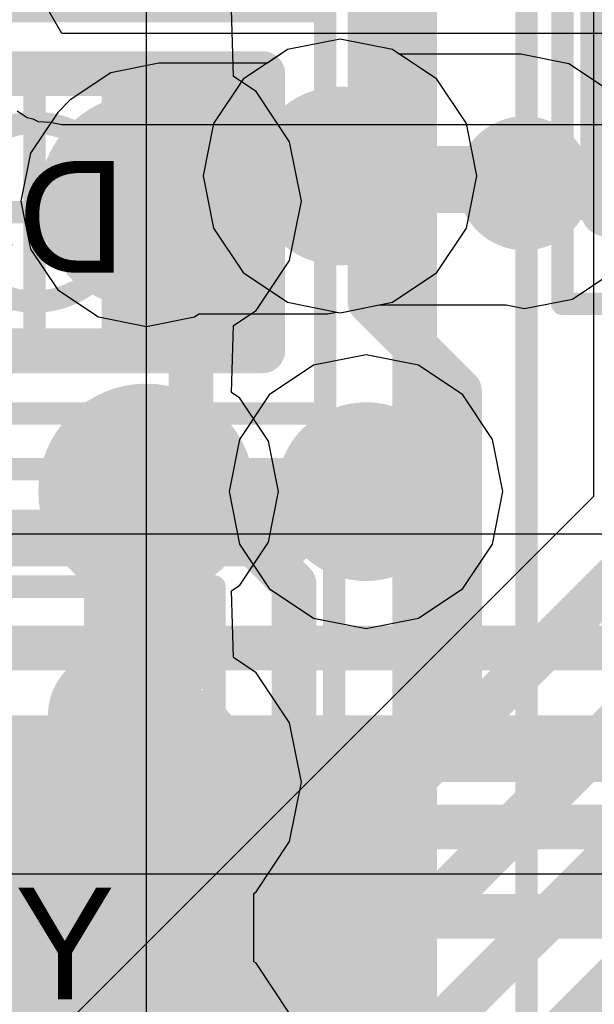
# Model space of a CAD drawing. Header units: millimetres. Extents: x -2 to 68, y -2 to 27.4.
# Tile 481 of 594: x 55.6 to 56.9, y 8.8 to 11. Entities that reach past the tile are written whole.
import ezdxf

# ---------------------------------------------------------------- set-up
doc = ezdxf.new("R2010")
doc.units = ezdxf.units.MM
for name, color, linetype in [('BottomLayer', 5, 'Continuous'), ('BottomPaste', 16, 'Continuous'), ('BottomSolder', 6, 'Continuous'), ('DrillGuide', 244, 'Continuous'), ('Mechanical10', 56, 'Continuous'), ('Mechanical13', 56, 'Continuous'), ('Mechanical15', 56, 'Continuous'), ('Mechanical17', 56, 'Continuous'), ('Mechanical6', 56, 'Continuous'), ('Mechanical87', 56, 'Continuous'), ('MidLayer1', 16, 'Continuous'), ('MidLayer2', 76, 'Continuous'), ('MidLayer3', 90, 'Continuous'), ('MidLayer4', 156, 'Continuous'), ('MidLayer5', 130, 'Continuous'), ('MidLayer6', 216, 'Continuous'), ('MidLayer7', 6, 'Continuous'), ('MidLayer8', 54, 'Continuous'), ('MultiLayer', 9, 'Continuous'), ('TopLayer', 1, 'Continuous'), ('TopPaste', 8, 'Continuous'), ('TopSolder', 216, 'Continuous'), ('ViaHoleLayer', 16, 'Continuous')]:
    doc.layers.add(name, color=color, linetype=linetype)

# ---------------------------------------------------------------- blocks, each defined once
blk = doc.blocks.new('S_T1532AI_J4_DCC_32_768E_F_________1_B_154')
at = {"layer": 'BottomLayer', "const_width": 0.125}
for points in [[(-0.5625, 0.205, 1), (-0.4375, 0.205, 1)], [(0.4375, 0.205, 1), (0.5625, 0.205, 1)], [(-0.5625, -0.205, 1), (-0.4375, -0.205, 1)], [(0.4375, -0.205, 1), (0.5625, -0.205, 1)]]:
    blk.add_lwpolyline(points, format="xyb", close=True, dxfattribs=at)
at = {"layer": 'BottomPaste', "const_width": 0.125}
for points in [[(-0.5625, 0.205, 1), (-0.4375, 0.205, 1)], [(0.4375, 0.205, 1), (0.5625, 0.205, 1)], [(-0.5625, -0.205, 1), (-0.4375, -0.205, 1)], [(0.4375, -0.205, 1), (0.5625, -0.205, 1)]]:
    blk.add_lwpolyline(points, format="xyb", close=True, dxfattribs=at)
at = {"layer": 'BottomSolder', "const_width": 0.145}
for points in [[(-0.5725, 0.205, 1), (-0.4275, 0.205, 1)], [(0.4275, 0.205, 1), (0.5725, 0.205, 1)], [(-0.5725, -0.205, 1), (-0.4275, -0.205, 1)], [(0.4275, -0.205, 1), (0.5725, -0.205, 1)]]:
    blk.add_lwpolyline(points, format="xyb", close=True, dxfattribs=at)
at = {"layer": 'Mechanical10', "const_width": 0.0508}
for points in [[(-0.7874, -0.4064), (-0.7874, 0.4318)], [(0.762, 0.4318), (-0.7874, 0.4318)], [(0.762, -0.4064), (0.762, 0.4318)], [(0.762, -0.4064), (-0.7874, -0.4064)]]:
    blk.add_lwpolyline(points, dxfattribs=at)
at = {"layer": 'Mechanical10', "const_width": 0.0254}
for points in [[(-0.8001, 0.4318, 1), (-0.7747, 0.4318, 1)], [(-0.8001, 0.4318, 1), (-0.7747, 0.4318, 1)], [(0.7493, 0.4318, 1), (0.7747, 0.4318, 1)], [(0.7493, 0.4318, 1), (0.7747, 0.4318, 1)], [(-0.8001, -0.4064, 1), (-0.7747, -0.4064, 1)], [(-0.8001, -0.4064, 1), (-0.7747, -0.4064, 1)], [(0.7493, -0.4064, 1), (0.7747, -0.4064, 1)], [(0.7493, -0.4064, 1), (0.7747, -0.4064, 1)]]:
    blk.add_lwpolyline(points, format="xyb", close=True, dxfattribs=at)
at = {"layer": 'Mechanical10'}
blk.add_solid([(-0.7874, 0.2032), (-0.5588, 0.2032), (-0.7874, 0.4318), (-0.5588, 0.4318)], dxfattribs=at)
at = {"layer": 'Mechanical6', "const_width": 0.05}
for points in [[(1.05, 0.7), (-1.05, 0.7)], [(-1.05, -0.7), (-1.05, 0.7)], [(1.05, -0.7), (1.05, 0.7)], [(0, -0.35), (0, 0.35)], [(0.35, 0), (-0.35, 0)], [(1.05, -0.7), (-1.05, -0.7)]]:
    blk.add_lwpolyline(points, dxfattribs=at)
at = {"layer": 'Mechanical6'}
for points, const_width in [([(-1.0625, 0.7, 1), (-1.0375, 0.7, 1)], 0.025), ([(-1.0625, 0.7, 1), (-1.0375, 0.7, 1)], 0.025), ([(1.0375, 0.7, 1), (1.0625, 0.7, 1)], 0.025), ([(1.0375, 0.7, 1), (1.0625, 0.7, 1)], 0.025), ([(-0.0125, 0.35, 1), (0.0125, 0.35, 1)], 0.025), ([(0.25, 0, 1), (-0.25, 0, 1)], 0.05), ([(-0.3625, 0, 1), (-0.3375, 0, 1)], 0.025), ([(-0.2625, 0, 1), (-0.2375, 0, 1)], 0.025), ([(0.2375, 0, 1), (0.2625, 0, 1)], 0.025), ([(0.3375, 0, 1), (0.3625, 0, 1)], 0.025), ([(-0.0125, -0.35, 1), (0.0125, -0.35, 1)], 0.025), ([(-1.0625, -0.7, 1), (-1.0375, -0.7, 1)], 0.025), ([(-1.0625, -0.7, 1), (-1.0375, -0.7, 1)], 0.025), ([(1.0375, -0.7, 1), (1.0625, -0.7, 1)], 0.025), ([(1.0375, -0.7, 1), (1.0625, -0.7, 1)], 0.025)]:
    blk.add_lwpolyline(points, format="xyb", close=True, dxfattribs=dict(at, const_width=const_width))
blk = doc.blocks.new('SOT883_B_155')
at = {"layer": 'BottomLayer'}
for points, const_width in [([(-0.4687, 0.2875, 1), (-0.4062, 0.2875, 1)], 0.0625), ([(-0.2937, 0.2875, 1), (-0.2312, 0.2875, 1)], 0.0625), ([(0.2187, 0.2625, 1), (0.2563, 0.2625, 1)], 0.0375), ([(0.4437, 0.2625, 1), (0.4812, 0.2625, 1)], 0.0375), ([(-0.4687, 0.1625, 1), (-0.4062, 0.1625, 1)], 0.0625), ([(-0.2937, 0.1625, 1), (-0.2312, 0.1625, 1)], 0.0625), ([(-0.4687, -0.1625, 1), (-0.4063, -0.1625, 1)], 0.0625), ([(-0.2937, -0.1625, 1), (-0.2312, -0.1625, 1)], 0.0625), ([(-0.4687, -0.2875, 1), (-0.4063, -0.2875, 1)], 0.0625), ([(-0.2937, -0.2875, 1), (-0.2312, -0.2875, 1)], 0.0625), ([(0.2187, -0.2625, 1), (0.2563, -0.2625, 1)], 0.0375), ([(0.4437, -0.2625, 1), (0.4812, -0.2625, 1)], 0.0375)]:
    blk.add_lwpolyline(points, format="xyb", close=True, dxfattribs=dict(at, const_width=const_width))
for points in [[(-0.4375, 0.35), (-0.4375, 0.1), (-0.2625, 0.35), (-0.2625, 0.1)], [(-0.5, 0.2875), (-0.5, 0.1625), (-0.2, 0.2875), (-0.2, 0.1625)], [(0.2375, -0.3), (0.4625, -0.3), (0.2375, 0.3), (0.4625, 0.3)], [(0.2, -0.2625), (0.5, -0.2625), (0.2, 0.2625), (0.5, 0.2625)], [(-0.4375, -0.1), (-0.4375, -0.35), (-0.2625, -0.1), (-0.2625, -0.35)], [(-0.5, -0.1625), (-0.5, -0.2875), (-0.2, -0.1625), (-0.2, -0.2875)]]:
    blk.add_solid(points, dxfattribs=at)
at = {"layer": 'BottomPaste'}
for points, const_width in [([(-0.4687, 0.2875, 1), (-0.4062, 0.2875, 1)], 0.0625), ([(-0.2937, 0.2875, 1), (-0.2312, 0.2875, 1)], 0.0625), ([(0.2187, 0.2625, 1), (0.2563, 0.2625, 1)], 0.0375), ([(0.4437, 0.2625, 1), (0.4812, 0.2625, 1)], 0.0375), ([(-0.4687, 0.1625, 1), (-0.4062, 0.1625, 1)], 0.0625), ([(-0.2937, 0.1625, 1), (-0.2312, 0.1625, 1)], 0.0625), ([(-0.4687, -0.1625, 1), (-0.4063, -0.1625, 1)], 0.0625), ([(-0.2937, -0.1625, 1), (-0.2312, -0.1625, 1)], 0.0625), ([(-0.4687, -0.2875, 1), (-0.4063, -0.2875, 1)], 0.0625), ([(-0.2937, -0.2875, 1), (-0.2312, -0.2875, 1)], 0.0625), ([(0.2187, -0.2625, 1), (0.2563, -0.2625, 1)], 0.0375), ([(0.4437, -0.2625, 1), (0.4812, -0.2625, 1)], 0.0375)]:
    blk.add_lwpolyline(points, format="xyb", close=True, dxfattribs=dict(at, const_width=const_width))
for points in [[(-0.4375, 0.35), (-0.4375, 0.1), (-0.2625, 0.35), (-0.2625, 0.1)], [(-0.5, 0.2875), (-0.5, 0.1625), (-0.2, 0.2875), (-0.2, 0.1625)], [(0.2375, -0.3), (0.4625, -0.3), (0.2375, 0.3), (0.4625, 0.3)], [(0.2, -0.2625), (0.5, -0.2625), (0.2, 0.2625), (0.5, 0.2625)], [(-0.4375, -0.1), (-0.4375, -0.35), (-0.2625, -0.1), (-0.2625, -0.35)], [(-0.5, -0.1625), (-0.5, -0.2875), (-0.2, -0.1625), (-0.2, -0.2875)]]:
    blk.add_solid(points, dxfattribs=at)
at = {"layer": 'BottomSolder'}
for points, const_width in [([(-0.4687, 0.2875, 1), (-0.4062, 0.2875, 1)], 0.0625), ([(-0.2937, 0.2875, 1), (-0.2312, 0.2875, 1)], 0.0625), ([(0.1938, 0.2625, 1), (0.2812, 0.2625, 1)], 0.0875), ([(0.4187, 0.2625, 1), (0.5062, 0.2625, 1)], 0.0875), ([(-0.4687, 0.1625, 1), (-0.4062, 0.1625, 1)], 0.0625), ([(-0.2937, 0.1625, 1), (-0.2312, 0.1625, 1)], 0.0625), ([(-0.4687, -0.1625, 1), (-0.4063, -0.1625, 1)], 0.0625), ([(-0.2937, -0.1625, 1), (-0.2312, -0.1625, 1)], 0.0625), ([(0.1938, -0.2625, 1), (0.2812, -0.2625, 1)], 0.0875), ([(0.4187, -0.2625, 1), (0.5062, -0.2625, 1)], 0.0875), ([(-0.4687, -0.2875, 1), (-0.4063, -0.2875, 1)], 0.0625), ([(-0.2937, -0.2875, 1), (-0.2312, -0.2875, 1)], 0.0625)]:
    blk.add_lwpolyline(points, format="xyb", close=True, dxfattribs=dict(at, const_width=const_width))
for points in [[(-0.55, 0.0979), (-0.15, 0.0979), (-0.55, 0.3519), (-0.15, 0.3519)], [(-0.4375, 0.35), (-0.4375, 0.1), (-0.2625, 0.35), (-0.2625, 0.1)], [(0.2375, -0.35), (0.4625, -0.35), (0.2375, 0.35), (0.4625, 0.35)], [(-0.5, 0.2875), (-0.5, 0.1625), (-0.2, 0.2875), (-0.2, 0.1625)], [(0.15, -0.2625), (0.55, -0.2625), (0.15, 0.2625), (0.55, 0.2625)], [(-0.55, -0.3519), (-0.15, -0.3519), (-0.55, -0.0979), (-0.15, -0.0979)], [(-0.4375, -0.1), (-0.4375, -0.35), (-0.2625, -0.1), (-0.2625, -0.35)], [(-0.5, -0.1625), (-0.5, -0.2875), (-0.2, -0.1625), (-0.2, -0.2875)]]:
    blk.add_solid(points, dxfattribs=at)
at = {"layer": 'Mechanical10', "const_width": 0.1}
for points in [[(-0.51, -0.31), (-0.51, 0.31)], [(-0.51, 0.31), (0.51, 0.31)], [(0.51, 0.31), (0.51, -0.31)], [(-0.51, -0.31), (0.51, -0.31)]]:
    blk.add_lwpolyline(points, dxfattribs=at)
at = {"layer": 'Mechanical10', "const_width": 0.05}
for points in [[(-0.535, 0.31, 1), (-0.485, 0.31, 1)], [(-0.535, 0.31, 1), (-0.485, 0.31, 1)], [(0.485, 0.31, 1), (0.535, 0.31, 1)], [(0.485, 0.31, 1), (0.535, 0.31, 1)], [(-0.535, -0.31, 1), (-0.485, -0.31, 1)], [(-0.535, -0.31, 1), (-0.485, -0.31, 1)], [(0.485, -0.31, 1), (0.535, -0.31, 1)], [(0.485, -0.31, 1), (0.535, -0.31, 1)]]:
    blk.add_lwpolyline(points, format="xyb", close=True, dxfattribs=at)
at = {"layer": 'Mechanical10'}
blk.add_solid([(-0.5099, 0), (-0.1269, 0), (-0.5099, 0.31), (-0.1269, 0.31)], dxfattribs=at)
at = {"layer": 'Mechanical6', "const_width": 0.05}
for points in [[(-0.65, -0.45), (-0.65, 0.45)], [(-0.65, 0.45), (0.65, 0.45)], [(0.65, -0.45), (0.65, 0.45)], [(0, 0), (0, 0.3)], [(-0.3, 0), (0, 0)], [(0, 0), (0.3, 0)], [(0, -0.3), (0, 0)], [(-0.65, -0.45), (0.65, -0.45)]]:
    blk.add_lwpolyline(points, dxfattribs=at)
at = {"layer": 'Mechanical6'}
for points, const_width in [([(-0.6625, 0.45, 1), (-0.6375, 0.45, 1)], 0.025), ([(-0.6625, 0.45, 1), (-0.6375, 0.45, 1)], 0.025), ([(0.6375, 0.45, 1), (0.6625, 0.45, 1)], 0.025), ([(0.6375, 0.45, 1), (0.6625, 0.45, 1)], 0.025), ([(-0.0125, 0.3, 1), (0.0125, 0.3, 1)], 0.025), ([(0.2, 0, 1), (-0.2, 0, 1)], 0.05), ([(-0.3125, 0, 1), (-0.2875, 0, 1)], 0.025), ([(-0.2125, 0, 1), (-0.1875, 0, 1)], 0.025), ([(-0.0125, 0, 1), (0.0125, 0, 1)], 0.025), ([(-0.0125, 0, 1), (0.0125, 0, 1)], 0.025), ([(-0.0125, 0, 1), (0.0125, 0, 1)], 0.025), ([(-0.0125, 0, 1), (0.0125, 0, 1)], 0.025), ([(0.1875, 0, 1), (0.2125, 0, 1)], 0.025), ([(0.2875, 0, 1), (0.3125, 0, 1)], 0.025), ([(-0.0125, -0.3, 1), (0.0125, -0.3, 1)], 0.025), ([(-0.6625, -0.45, 1), (-0.6375, -0.45, 1)], 0.025), ([(-0.6625, -0.45, 1), (-0.6375, -0.45, 1)], 0.025), ([(0.6375, -0.45, 1), (0.6625, -0.45, 1)], 0.025), ([(0.6375, -0.45, 1), (0.6625, -0.45, 1)], 0.025)]:
    blk.add_lwpolyline(points, format="xyb", close=True, dxfattribs=dict(at, const_width=const_width))
blk = doc.blocks.new('MT53D512M32D2DS_053_WT_D_F_________1_168')
at = {"layer": 'Mechanical13', "const_width": 0.1}
blk.add_lwpolyline([(-5, 7.25), (-5, -7.25)], dxfattribs=at)
at = {"layer": 'Mechanical13'}
blk.add_solid([(-5, 6.096), (-3.937, 6.096), (-5, 7.25), (-3.937, 7.25)], dxfattribs=at)
at = {"layer": 'Mechanical15', "const_width": 0.05}
blk.add_lwpolyline([(-5.25, 7.5), (-5.25, -7.5)], dxfattribs=at)
at = {"layer": 'TopLayer', "const_width": 0.14}
for points in [[(-4.47, 6.175, 1), (-4.33, 6.175, 1)], [(-4.47, 5.525, 1), (-4.33, 5.525, 1)], [(-4.47, 4.875, 1), (-4.33, 4.875, 1)]]:
    blk.add_lwpolyline(points, format="xyb", close=True, dxfattribs=at)
at = {"layer": 'TopPaste', "const_width": 0.14}
for points in [[(-4.47, 6.175, 1), (-4.33, 6.175, 1)], [(-4.47, 5.525, 1), (-4.33, 5.525, 1)], [(-4.47, 4.875, 1), (-4.33, 4.875, 1)]]:
    blk.add_lwpolyline(points, format="xyb", close=True, dxfattribs=at)
at = {"layer": 'TopSolder', "const_width": 0.2416}
for points in [[(-4.5208, 6.825, 1), (-4.2792, 6.825, 1)], [(-4.5208, 6.175, 1), (-4.2792, 6.175, 1)], [(-4.5208, 5.525, 1), (-4.2792, 5.525, 1)], [(-4.5208, 4.875, 1), (-4.2792, 4.875, 1)]]:
    blk.add_lwpolyline(points, format="xyb", close=True, dxfattribs=at)
blk = doc.blocks.new('CAP_0201_B_349')
at = {"layer": 'BottomLayer', "const_width": 0.0806}
for points in [[(-0.3897, 0.0894, 1), (-0.3091, 0.0894, 1)], [(-0.2409, 0.0894, 1), (-0.1603, 0.0894, 1)], [(0.1603, 0.0894, 1), (0.2409, 0.0894, 1)], [(0.3091, 0.0894, 1), (0.3897, 0.0894, 1)], [(-0.3897, -0.0894, 1), (-0.3091, -0.0894, 1)], [(-0.2409, -0.0894, 1), (-0.1603, -0.0894, 1)], [(0.1603, -0.0894, 1), (0.2409, -0.0894, 1)], [(0.3091, -0.0894, 1), (0.3897, -0.0894, 1)]]:
    blk.add_lwpolyline(points, format="xyb", close=True, dxfattribs=at)
at = {"layer": 'BottomLayer'}
for points in [[(-0.2006, 0.17), (-0.3494, 0.17), (-0.2006, -0.17), (-0.3494, -0.17)], [(0.2006, -0.17), (0.3494, -0.17), (0.2006, 0.17), (0.3494, 0.17)], [(-0.12, 0.0894), (-0.43, 0.0894), (-0.12, -0.0894), (-0.43, -0.0894)], [(0.12, -0.0894), (0.43, -0.0894), (0.12, 0.0894), (0.43, 0.0894)]]:
    blk.add_solid(points, dxfattribs=at)
at = {"layer": 'BottomPaste', "const_width": 0.0806}
for points in [[(-0.3897, 0.0894, 1), (-0.3091, 0.0894, 1)], [(-0.2409, 0.0894, 1), (-0.1603, 0.0894, 1)], [(0.1603, 0.0894, 1), (0.2409, 0.0894, 1)], [(0.3091, 0.0894, 1), (0.3897, 0.0894, 1)], [(-0.3897, -0.0894, 1), (-0.3091, -0.0894, 1)], [(-0.2409, -0.0894, 1), (-0.1603, -0.0894, 1)], [(0.1603, -0.0894, 1), (0.2409, -0.0894, 1)], [(0.3091, -0.0894, 1), (0.3897, -0.0894, 1)]]:
    blk.add_lwpolyline(points, format="xyb", close=True, dxfattribs=at)
at = {"layer": 'BottomPaste'}
for points in [[(-0.2006, 0.17), (-0.3494, 0.17), (-0.2006, -0.17), (-0.3494, -0.17)], [(0.2006, -0.17), (0.3494, -0.17), (0.2006, 0.17), (0.3494, 0.17)], [(-0.12, 0.0894), (-0.43, 0.0894), (-0.12, -0.0894), (-0.43, -0.0894)], [(0.12, -0.0894), (0.43, -0.0894), (0.12, 0.0894), (0.43, 0.0894)]]:
    blk.add_solid(points, dxfattribs=at)
at = {"layer": 'BottomSolder', "const_width": 0.0806}
for points in [[(-0.3897, 0.0894, 1), (-0.3091, 0.0894, 1)], [(-0.2409, 0.0894, 1), (-0.1603, 0.0894, 1)], [(0.1603, 0.0894, 1), (0.2409, 0.0894, 1)], [(0.3091, 0.0894, 1), (0.3897, 0.0894, 1)], [(-0.3897, -0.0894, 1), (-0.3091, -0.0894, 1)], [(-0.2409, -0.0894, 1), (-0.1603, -0.0894, 1)], [(0.1603, -0.0894, 1), (0.2409, -0.0894, 1)], [(0.3091, -0.0894, 1), (0.3897, -0.0894, 1)]]:
    blk.add_lwpolyline(points, format="xyb", close=True, dxfattribs=at)
at = {"layer": 'BottomSolder'}
for points in [[(-0.2006, 0.17), (-0.3494, 0.17), (-0.2006, -0.17), (-0.3494, -0.17)], [(0.2006, -0.17), (0.3494, -0.17), (0.2006, 0.17), (0.3494, 0.17)], [(-0.12, 0.0894), (-0.43, 0.0894), (-0.12, -0.0894), (-0.43, -0.0894)], [(0.12, -0.0894), (0.43, -0.0894), (0.12, 0.0894), (0.43, 0.0894)]]:
    blk.add_solid(points, dxfattribs=at)
at = {"layer": 'Mechanical10', "const_width": 0.12}
for points in [[(0.32, 0.17), (-0.32, 0.17)], [(-0.32, -0.17), (-0.32, 0.17)], [(0.32, -0.17), (0.32, 0.17)], [(0.32, -0.17), (-0.32, -0.17)]]:
    blk.add_lwpolyline(points, dxfattribs=at)
at = {"layer": 'Mechanical10', "const_width": 0.06}
for points in [[(-0.35, 0.17, 1), (-0.29, 0.17, 1)], [(-0.35, 0.17, 1), (-0.29, 0.17, 1)], [(0.29, 0.17, 1), (0.35, 0.17, 1)], [(0.29, 0.17, 1), (0.35, 0.17, 1)], [(-0.35, -0.17, 1), (-0.29, -0.17, 1)], [(-0.35, -0.17, 1), (-0.29, -0.17, 1)], [(0.29, -0.17, 1), (0.35, -0.17, 1)], [(0.29, -0.17, 1), (0.35, -0.17, 1)]]:
    blk.add_lwpolyline(points, format="xyb", close=True, dxfattribs=at)
at = {"layer": 'Mechanical6', "const_width": 0.05}
for points in [[(-0.53, -0.27), (-0.53, 0.27)], [(0.53, 0.27), (-0.53, 0.27)], [(0.53, -0.27), (0.53, 0.27)], [(0, -0.135), (0, 0.135)], [(0.135, 0), (-0.135, 0)], [(0.53, -0.27), (-0.53, -0.27)]]:
    blk.add_lwpolyline(points, dxfattribs=at)
at = {"layer": 'Mechanical6'}
for points, const_width in [([(-0.5425, 0.27, 1), (-0.5175, 0.27, 1)], 0.025), ([(-0.5425, 0.27, 1), (-0.5175, 0.27, 1)], 0.025), ([(0.5175, 0.27, 1), (0.5425, 0.27, 1)], 0.025), ([(0.5175, 0.27, 1), (0.5425, 0.27, 1)], 0.025), ([(-0.0125, 0.135, 1), (0.0125, 0.135, 1)], 0.025), ([(0.1013, 0, 1), (-0.1013, 0, 1)], 0.05), ([(-0.1475, 0, 1), (-0.1225, 0, 1)], 0.025), ([(-0.1138, 0, 1), (-0.0888, 0, 1)], 0.025), ([(0.0888, 0, 1), (0.1138, 0, 1)], 0.025), ([(0.1225, 0, 1), (0.1475, 0, 1)], 0.025), ([(-0.0125, -0.135, 1), (0.0125, -0.135, 1)], 0.025), ([(-0.5425, -0.27, 1), (-0.5175, -0.27, 1)], 0.025), ([(-0.5425, -0.27, 1), (-0.5175, -0.27, 1)], 0.025), ([(0.5175, -0.27, 1), (0.5425, -0.27, 1)], 0.025), ([(0.5175, -0.27, 1), (0.5425, -0.27, 1)], 0.025)]:
    blk.add_lwpolyline(points, format="xyb", close=True, dxfattribs=dict(at, const_width=const_width))

msp = doc.modelspace()

# ---------------------------------------------------------------- linework, layer by layer
at = {"layer": 'BottomLayer'}
for points, const_width in [([(56.4, 10.4), (56.4, 11.3)], 0.1), ([(56.7453, 10.6648), (56.7526, 10.6574)], 0.15), ([(56.7526, 10.6574), (57.0926, 10.6574)], 0.15), ([(56, 9.9985), (56, 10.6)], 0.1), ([(56.4, 10.4), (56.6, 10.2)], 0.1), ([(56.6, 9.4771), (56.6, 10.2)], 0.1), ([(56, 9.9985), (56.2303, 9.7683)], 0.1), ([(55.464, 9.8714), (55.7496, 9.8714)], 0.127), ([(55.7496, 9.8714), (55.824, 9.797)], 0.127), ([(55.824, 9.476), (55.824, 9.797)], 0.127), ([(56.2303, 9.3962), (56.2303, 9.7683)], 0.1), ([(55.824, 9.476), (55.825, 9.475)], 0.127), ([(55.819, 8.696), (56.6, 9.4771)], 0.1), ([(56.136, 8.6431), (56.9616, 9.4687)], 0.1), ([(55.8707, 9.0366), (56.2303, 9.3962)], 0.1), ([(56.336, 8.5602), (57.1616, 9.3858)], 0.1), ([(56.5528, 8.4941), (57.3616, 9.303)], 0.1), ([(55.2866, 9.0366), (55.8707, 9.0366)], 0.1)]:
    msp.add_lwpolyline(points, dxfattribs=dict(at, const_width=const_width))
for points, const_width in [([(56.6703, 10.6648, 1), (56.8202, 10.6648, 1)], 0.15), ([(56.7078, 10.6648, 1), (56.7828, 10.6648, 1)], 0.075), ([(56.7151, 10.6574, 1), (56.7901, 10.6574, 1)], 0.075), ([(56.7151, 10.6574, 1), (56.7901, 10.6574, 1)], 0.075), ([(55.975, 10.6, 1), (56.025, 10.6, 1)], 0.05), ([(56.375, 10.4, 1), (56.425, 10.4, 1)], 0.05), ([(56.375, 10.4, 1), (56.425, 10.4, 1)], 0.05), ([(56.575, 10.2, 1), (56.625, 10.2, 1)], 0.05), ([(56.575, 10.2, 1), (56.625, 10.2, 1)], 0.05), ([(55.975, 9.9985, 1), (56.025, 9.9985, 1)], 0.05), ([(55.975, 9.9985, 1), (56.025, 9.9985, 1)], 0.05), ([(55.7178, 9.8714, 1), (55.7813, 9.8714, 1)], 0.0635), ([(55.7178, 9.8714, 1), (55.7813, 9.8714, 1)], 0.0635), ([(55.7922, 9.797, 1), (55.8557, 9.797, 1)], 0.0635), ([(55.7922, 9.797, 1), (55.8557, 9.797, 1)], 0.0635), ([(56.2053, 9.7683, 1), (56.2552, 9.7683, 1)], 0.05), ([(56.2053, 9.7683, 1), (56.2552, 9.7683, 1)], 0.05), ([(55.7922, 9.476, 1), (55.8557, 9.476, 1)], 0.0635), ([(55.7922, 9.476, 1), (55.8557, 9.476, 1)], 0.0635), ([(55.7933, 9.475, 1), (55.8568, 9.475, 1)], 0.0635), ([(56.575, 9.4771, 1), (56.625, 9.4771, 1)], 0.05), ([(56.575, 9.4771, 1), (56.625, 9.4771, 1)], 0.05), ([(56.2053, 9.3962, 1), (56.2552, 9.3962, 1)], 0.05), ([(56.2053, 9.3962, 1), (56.2552, 9.3962, 1)], 0.05), ([(55.8457, 9.0366, 1), (55.8957, 9.0366, 1)], 0.05), ([(55.8457, 9.0366, 1), (55.8957, 9.0366, 1)], 0.05)]:
    msp.add_lwpolyline(points, format="xyb", close=True, dxfattribs=dict(at, const_width=const_width))
at = {"layer": 'DrillGuide'}
for points, const_width in [([(56.2829, 10.6811, 1), (56.3829, 10.6811, 1)], 0.1), ([(56.7203, 10.6648, 1), (56.7702, 10.6648, 1)], 0.05), ([(55.875, 10.625, 1), (55.925, 10.625, 1)], 0.05), ([(56.341, 9.975, 1), (56.441, 9.975, 1)], 0.1), ([(55.875, 9.975, 1), (55.925, 9.975, 1)], 0.05)]:
    msp.add_lwpolyline(points, format="xyb", close=True, dxfattribs=dict(at, const_width=const_width))
at = {"layer": 'Mechanical87', "const_width": 0.1}
msp.add_lwpolyline([(55.1468, 9.8786), (55.7046, 9.8786)], dxfattribs=at)
at = {"layer": 'Mechanical87', "const_width": 0.05}
msp.add_lwpolyline([(55.6796, 9.8786, 1), (55.7296, 9.8786, 1)], format="xyb", close=True, dxfattribs=at)
at = {"layer": 'MidLayer1'}
for p, q in [((56.3329, 10.9869), (56.2158, 10.9636)), ((56.4499, 10.9636), (56.3329, 10.9869)), ((56.2158, 10.9636), (56.1706, 10.9334)), ((56.5492, 10.8973), (56.4499, 10.9636)), ((55.928, 10.9334), (55.8207, 10.9121)), ((56.1706, 10.9334), (55.928, 10.9334)), ((55.8207, 10.9121), (55.7298, 10.8513)), ((56.6155, 10.7981), (56.5492, 10.8973)), ((55.7298, 10.8513), (55.7017, 10.8233)), ((55.7017, 10.8233), (55.641, 10.7323)), ((56.6388, 10.6811), (56.6155, 10.7981)), ((55.641, 10.7323), (55.6196, 10.625)), ((56.6155, 10.564), (56.6388, 10.6811)), ((55.6196, 10.625), (55.641, 10.5177)), ((56.5492, 10.4648), (56.6155, 10.564)), ((55.641, 10.5177), (55.7017, 10.4267)), ((56.4499, 10.3985), (56.5492, 10.4648)), ((55.7017, 10.4267), (55.7927, 10.366)), ((56.3329, 10.3752), (56.4499, 10.3985)), ((56.0073, 10.366), (56.0173, 10.3726)), ((56.0173, 10.3726), (56.3049, 10.3726)), ((56.3049, 10.3726), (56.3252, 10.3767)), ((56.3252, 10.3767), (56.3329, 10.3752)), ((55.7927, 10.366), (55.9, 10.3446)), ((55.9, 10.3446), (56.0073, 10.366))]:
    msp.add_line(p, q, dxfattribs=at)
for points, const_width in [([(56.2329, 10.6811, 1), (56.4329, 10.6811, 1)], 0.2), ([(55.825, 10.625, 1), (55.975, 10.625, 1)], 0.15), ([(56.2954, 10.6811, 1), (56.3704, 10.6811, 1)], 0.075), ([(55.8905, 10.653, 1), (55.9655, 10.653, 1)], 0.075), ([(55.8905, 10.653, 1), (55.9655, 10.653, 1)], 0.075), ([(56.2674, 10.653, 1), (56.3424, 10.653, 1)], 0.075), ([(56.2674, 10.653, 1), (56.3424, 10.653, 1)], 0.075), ([(55.8625, 10.625, 1), (55.9375, 10.625, 1)], 0.075), ([(56.291, 9.975, 1), (56.491, 9.975, 1)], 0.2), ([(55.825, 9.975, 1), (55.975, 9.975, 1)], 0.15), ([(55.8625, 9.975, 1), (55.9375, 9.975, 1)], 0.075), ([(56.3535, 9.975, 1), (56.4285, 9.975, 1)], 0.075)]:
    msp.add_lwpolyline(points, format="xyb", close=True, dxfattribs=dict(at, const_width=const_width))
at = {"layer": 'MidLayer1', "const_width": 0.15}
for points in [[(56.3049, 10.653), (56.3329, 10.6811)], [(55.9, 10.625), (55.928, 10.653)], [(55.928, 10.653), (56.3049, 10.653)], [(55.9, 9.975), (56.391, 9.975)]]:
    msp.add_lwpolyline(points, dxfattribs=at)
at = {"layer": 'MidLayer2'}
for p, q in [((56.3329, 10.9869), (56.2158, 10.9636)), ((56.4499, 10.9636), (56.3329, 10.9869)), ((56.2158, 10.9636), (56.1166, 10.8973)), ((56.5492, 10.8973), (56.4499, 10.9636)), ((56.1166, 10.8973), (56.0503, 10.7981)), ((56.6155, 10.7981), (56.5492, 10.8973)), ((56.0503, 10.7981), (56.027, 10.6811)), ((56.6388, 10.6811), (56.6155, 10.7981)), ((56.027, 10.6811), (56.0503, 10.564)), ((56.6155, 10.564), (56.6388, 10.6811)), ((56.0503, 10.564), (56.1166, 10.4648)), ((56.5492, 10.4648), (56.6155, 10.564)), ((56.1166, 10.4648), (56.2158, 10.3985)), ((56.4499, 10.3985), (56.5492, 10.4648)), ((56.2158, 10.3985), (56.3329, 10.3752)), ((56.3329, 10.3752), (56.4499, 10.3985)), ((57.0176, 9.8799), (54.1085, 9.8799)), ((54.3594, 9.1205), (57.2129, 9.1205))]:
    msp.add_line(p, q, dxfattribs=at)
at = {"layer": 'MidLayer2', "const_width": 0.2}
for points in [[(56.2329, 10.6811, 1), (56.4329, 10.6811, 1)], [(56.291, 9.975, 1), (56.491, 9.975, 1)]]:
    msp.add_lwpolyline(points, format="xyb", close=True, dxfattribs=at)
at = {"layer": 'MidLayer2', "const_width": 0.1}
for points in [[(51.7197, 9.625), (57.1231, 9.625)], [(51.8272, 9.3754), (57.2129, 9.3754)]]:
    msp.add_lwpolyline(points, dxfattribs=at)
at = {"layer": 'MidLayer3'}
for p, q in [((56.8999, 16.0716), (56.8999, 9.9645)), ((56.3329, 10.9869), (56.2158, 10.9636)), ((56.4499, 10.9636), (56.3329, 10.9869)), ((56.2158, 10.9636), (56.1166, 10.8973)), ((56.5492, 10.8973), (56.4499, 10.9636)), ((56.1166, 10.8973), (56.0503, 10.7981)), ((56.6155, 10.7981), (56.5492, 10.8973)), ((56.0503, 10.7981), (56.027, 10.6811)), ((56.6388, 10.6811), (56.6155, 10.7981)), ((56.027, 10.6811), (56.0503, 10.564)), ((56.6155, 10.564), (56.6388, 10.6811)), ((56.0503, 10.564), (56.1166, 10.4648)), ((56.5492, 10.4648), (56.6155, 10.564)), ((56.1166, 10.4648), (56.2158, 10.3985)), ((56.4499, 10.3985), (56.5492, 10.4648)), ((56.2158, 10.3985), (56.3329, 10.3752)), ((56.3329, 10.3752), (56.4499, 10.3985)), ((56.8999, 9.9645), (54.9073, 7.972))]:
    msp.add_line(p, q, dxfattribs=at)
at = {"layer": 'MidLayer3', "const_width": 0.2}
for points in [[(56.2329, 10.6811, 1), (56.4329, 10.6811, 1)], [(56.291, 9.975, 1), (56.491, 9.975, 1)]]:
    msp.add_lwpolyline(points, format="xyb", close=True, dxfattribs=at)
at = {"layer": 'MidLayer3', "const_width": 0.1}
for points in [[(53.7858, 6.6209), (57.0623, 9.8973)], [(53.8852, 6.3809), (57.3022, 9.7979)]]:
    msp.add_lwpolyline(points, dxfattribs=at)
at = {"layer": 'MidLayer4'}
for p, q in [((56.3329, 10.9869), (56.2158, 10.9636)), ((56.4499, 10.9636), (56.3329, 10.9869)), ((56.2158, 10.9636), (56.1166, 10.8973)), ((56.4654, 10.9533), (56.4499, 10.9636)), ((56.7371, 10.9533), (56.4654, 10.9533)), ((56.8444, 10.9319), (56.7371, 10.9533)), ((56.9354, 10.8712), (56.8444, 10.9319)), ((56.1166, 10.8973), (56.0503, 10.7981)), ((56.0503, 10.7981), (56.027, 10.6811)), ((56.027, 10.6811), (56.0503, 10.564)), ((56.0503, 10.564), (56.1166, 10.4648)), ((56.1166, 10.4648), (56.2158, 10.3985)), ((56.8525, 10.4057), (56.9435, 10.4665)), ((56.2158, 10.3985), (56.3329, 10.3752)), ((56.7453, 10.3844), (56.8525, 10.4057)), ((56.3329, 10.3752), (56.4201, 10.3925)), ((56.4201, 10.3925), (56.7043, 10.3925)), ((56.7043, 10.3925), (56.7453, 10.3844))]:
    msp.add_line(p, q, dxfattribs=at)
for points, const_width in [([(56.2329, 10.6811, 1), (56.4329, 10.6811, 1)], 0.2), ([(56.6703, 10.6648, 1), (56.8202, 10.6648, 1)], 0.15), ([(56.2954, 10.6811, 1), (56.3704, 10.6811, 1)], 0.075), ([(56.3035, 10.6729, 1), (56.3785, 10.6729, 1)], 0.075), ([(56.3035, 10.6729, 1), (56.3785, 10.6729, 1)], 0.075), ([(56.6996, 10.6729, 1), (56.7746, 10.6729, 1)], 0.075), ([(56.6996, 10.6729, 1), (56.7746, 10.6729, 1)], 0.075), ([(56.7078, 10.6648, 1), (56.7828, 10.6648, 1)], 0.075), ([(56.291, 9.975, 1), (56.491, 9.975, 1)], 0.2), ([(56.3282, 10.0003, 1), (56.4032, 10.0003, 1)], 0.075), ([(56.3535, 9.975, 1), (56.4285, 9.975, 1)], 0.075), ([(56.2854, 9.975, 1), (56.3489, 9.975, 1)], 0.0635), ([(56.2854, 9.975, 1), (56.3489, 9.975, 1)], 0.0635), ([(56.3592, 9.975, 1), (56.4227, 9.975, 1)], 0.0635), ([(56.1818, 9.8714, 1), (56.2453, 9.8714, 1)], 0.0635), ([(56.1818, 9.8714, 1), (56.2453, 9.8714, 1)], 0.0635)]:
    msp.add_lwpolyline(points, format="xyb", close=True, dxfattribs=dict(at, const_width=const_width))
for points, const_width in [([(56.3329, 10.6811), (56.341, 10.6729)], 0.15), ([(56.341, 10.6729), (56.7371, 10.6729)], 0.15), ([(56.7371, 10.6729), (56.7453, 10.6648)], 0.15), ([(56.3657, 10.0003), (56.391, 9.975)], 0.15), ([(56.2135, 9.8714), (56.3171, 9.975)], 0.127), ([(56.3171, 9.975), (56.391, 9.975)], 0.127), ([(55.464, 9.8714), (56.2135, 9.8714)], 0.127)]:
    msp.add_lwpolyline(points, dxfattribs=dict(at, const_width=const_width))
at = {"layer": 'MidLayer5'}
for p, q in [((56.3329, 10.9869), (56.2158, 10.9636)), ((56.4499, 10.9636), (56.3329, 10.9869)), ((56.2158, 10.9636), (56.1166, 10.8973)), ((56.5492, 10.8973), (56.4499, 10.9636)), ((56.1166, 10.8973), (56.0503, 10.7981)), ((56.6155, 10.7981), (56.5492, 10.8973)), ((56.0503, 10.7981), (56.027, 10.6811)), ((56.6388, 10.6811), (56.6155, 10.7981)), ((56.027, 10.6811), (56.0503, 10.564)), ((56.6155, 10.564), (56.6388, 10.6811)), ((56.0503, 10.564), (56.1166, 10.4648)), ((56.5492, 10.4648), (56.6155, 10.564)), ((56.1166, 10.4648), (56.2158, 10.3985)), ((56.4499, 10.3985), (56.5492, 10.4648)), ((56.2158, 10.3985), (56.3329, 10.3752)), ((56.3329, 10.3752), (56.4499, 10.3985))]:
    msp.add_line(p, q, dxfattribs=at)
at = {"layer": 'MidLayer5', "const_width": 0.2}
for points in [[(56.2329, 10.6811, 1), (56.4329, 10.6811, 1)], [(56.291, 9.975, 1), (56.491, 9.975, 1)]]:
    msp.add_lwpolyline(points, format="xyb", close=True, dxfattribs=at)
at = {"layer": 'MidLayer6'}
for p, q in [((56.3329, 10.9869), (56.2158, 10.9636)), ((56.4499, 10.9636), (56.3329, 10.9869)), ((56.2158, 10.9636), (56.1166, 10.8973)), ((56.5492, 10.8973), (56.4499, 10.9636)), ((56.1166, 10.8973), (56.0503, 10.7981)), ((56.6155, 10.7981), (56.5492, 10.8973)), ((56.0503, 10.7981), (56.027, 10.6811)), ((56.6388, 10.6811), (56.6155, 10.7981)), ((56.027, 10.6811), (56.0503, 10.564)), ((56.6155, 10.564), (56.6388, 10.6811)), ((56.0503, 10.564), (56.1166, 10.4648)), ((56.5492, 10.4648), (56.6155, 10.564)), ((56.1166, 10.4648), (56.2158, 10.3985)), ((56.4499, 10.3985), (56.5492, 10.4648)), ((56.2158, 10.3985), (56.3329, 10.3752)), ((56.3329, 10.3752), (56.4499, 10.3985)), ((57.5073, 9.8799), (55.1026, 9.8799))]:
    msp.add_line(p, q, dxfattribs=at)
at = {"layer": 'MidLayer6', "const_width": 0.2}
for points in [[(56.2329, 10.6811, 1), (56.4329, 10.6811, 1)], [(56.291, 9.975, 1), (56.491, 9.975, 1)]]:
    msp.add_lwpolyline(points, format="xyb", close=True, dxfattribs=at)
at = {"layer": 'MidLayer6', "const_width": 0.1}
for points in [[(54.997, 9.625), (57.6128, 9.625)], [(54.9142, 9.425), (57.6957, 9.425)], [(54.8313, 9.225), (57.7785, 9.225)], [(54.7485, 9.025), (57.8614, 9.025)]]:
    msp.add_lwpolyline(points, dxfattribs=at)
at = {"layer": 'MidLayer7'}
for p, q in [((56.391, 10.2809), (56.2739, 10.2576)), ((56.5081, 10.2576), (56.391, 10.2809)), ((56.2739, 10.2576), (56.1747, 10.1913)), ((56.6073, 10.1913), (56.5081, 10.2576)), ((56.1747, 10.1913), (56.1084, 10.092)), ((56.6736, 10.092), (56.6073, 10.1913)), ((56.1084, 10.092), (56.0851, 9.975)), ((56.6969, 9.975), (56.6736, 10.092)), ((56.0851, 9.975), (56.1084, 9.8579)), ((56.6736, 9.8579), (56.6969, 9.975)), ((56.1084, 9.8579), (56.1747, 9.7587)), ((56.6073, 9.7587), (56.6736, 9.8579)), ((56.1747, 9.7587), (56.2739, 9.6924)), ((56.5081, 9.6924), (56.6073, 9.7587)), ((56.2739, 9.6924), (56.391, 9.6691)), ((56.391, 9.6691), (56.5081, 9.6924))]:
    msp.add_line(p, q, dxfattribs=at)
at = {"layer": 'MidLayer7', "const_width": 0.2}
for points in [[(56.2329, 10.6811, 1), (56.4329, 10.6811, 1)], [(56.291, 9.975, 1), (56.491, 9.975, 1)]]:
    msp.add_lwpolyline(points, format="xyb", close=True, dxfattribs=at)
at = {"layer": 'MidLayer8'}
for p, q in [((55.7112, 11), (55.6408, 11.1226)), ((57.5, 11), (55.7112, 11)), ((55.6108, 10.8266), (55.6332, 10.8116)), ((55.6332, 10.8116), (55.6461, 10.809)), ((55.6461, 10.809), (55.6579, 10.8032)), ((55.6579, 10.8032), (55.6848, 10.8013)), ((55.6848, 10.8013), (55.7112, 10.7961)), ((55.7112, 10.7961), (57.25, 10.7961)), ((56.391, 10.2809), (56.2739, 10.2576)), ((56.5081, 10.2576), (56.391, 10.2809)), ((56.2739, 10.2576), (56.1747, 10.1913)), ((56.6073, 10.1913), (56.5081, 10.2576)), ((56.1747, 10.1913), (56.1084, 10.092)), ((56.6736, 10.092), (56.6073, 10.1913)), ((56.1084, 10.092), (56.0851, 9.975)), ((56.6969, 9.975), (56.6736, 10.092)), ((56.0851, 9.975), (56.1084, 9.8579)), ((56.6736, 9.8579), (56.6969, 9.975)), ((56.1084, 9.8579), (56.1747, 9.7587)), ((56.6073, 9.7587), (56.6736, 9.8579)), ((56.1747, 9.7587), (56.2739, 9.6924)), ((56.5081, 9.6924), (56.6073, 9.7587)), ((56.2739, 9.6924), (56.391, 9.6691)), ((56.391, 9.6691), (56.5081, 9.6924))]:
    msp.add_line(p, q, dxfattribs=at)
at = {"layer": 'MidLayer8', "const_width": 0.2}
for points in [[(56.2329, 10.6811, 1), (56.4329, 10.6811, 1)], [(56.291, 9.975, 1), (56.491, 9.975, 1)]]:
    msp.add_lwpolyline(points, format="xyb", close=True, dxfattribs=at)
at = {"layer": 'MultiLayer'}
for points, const_width in [([(56.2329, 10.6811, 1), (56.4329, 10.6811, 1)], 0.2), ([(56.6703, 10.6648, 1), (56.8202, 10.6648, 1)], 0.15), ([(55.825, 10.625, 1), (55.975, 10.625, 1)], 0.15), ([(56.291, 9.975, 1), (56.491, 9.975, 1)], 0.2), ([(55.825, 9.975, 1), (55.975, 9.975, 1)], 0.15)]:
    msp.add_lwpolyline(points, format="xyb", close=True, dxfattribs=dict(at, const_width=const_width))
at = {"layer": 'TopLayer'}
for p, q in [((55.9, 7.0903), (55.9, 12.575)), ((56.0949, 10.9037), (56.0904, 11.0534)), ((56.1451, 10.8701), (56.0949, 10.9037)), ((56.2203, 10.7577), (56.1451, 10.8701)), ((56.2467, 10.625), (56.2203, 10.7577)), ((56.2203, 10.4923), (56.2467, 10.625)), ((56.1451, 10.3799), (56.2203, 10.4923)), ((56.0949, 10.3463), (56.1451, 10.3799)), ((56.0904, 10.1966), (56.0949, 10.3463)), ((56.1091, 10.1841), (56.0904, 10.1966)), ((56.1732, 10.0881), (56.1091, 10.1841)), ((56.1957, 9.975), (56.1732, 10.0881)), ((56.1732, 9.8618), (56.1957, 9.975)), ((56.1091, 9.7659), (56.1732, 9.8618)), ((56.0904, 9.7534), (56.1091, 9.7659)), ((56.0949, 9.6037), (56.0904, 9.7534)), ((56.1451, 9.5701), (56.0949, 9.6037)), ((56.2203, 9.4577), (56.1451, 9.5701)), ((56.2467, 9.325), (56.2203, 9.4577)), ((56.2203, 9.1923), (56.2467, 9.325)), ((56.1451, 9.0799), (56.2203, 9.1923)), ((56.1399, 9.0764), (56.1451, 9.0799)), ((56.1399, 8.9236), (56.1399, 9.0764)), ((56.1451, 8.9201), (56.1399, 8.9236)), ((56.2203, 8.8077), (56.1451, 8.9201))]:
    msp.add_line(p, q, dxfattribs=at)
at = {"layer": 'TopLayer', "const_width": 0.15}
for points in [[(55.825, 10.625, 1), (55.975, 10.625, 1)], [(55.825, 9.975, 1), (55.975, 9.975, 1)]]:
    msp.add_lwpolyline(points, format="xyb", close=True, dxfattribs=at)
at = {"layer": 'ViaHoleLayer'}
for points, const_width in [([(56.2829, 10.6811, 1), (56.3829, 10.6811, 1)], 0.1), ([(56.7203, 10.6648, 1), (56.7702, 10.6648, 1)], 0.05), ([(55.875, 10.625, 1), (55.925, 10.625, 1)], 0.05), ([(56.341, 9.975, 1), (56.441, 9.975, 1)], 0.1), ([(55.875, 9.975, 1), (55.925, 9.975, 1)], 0.05)]:
    msp.add_lwpolyline(points, format="xyb", close=True, dxfattribs=dict(at, const_width=const_width))

# ---------------------------------------------------------------- block references
for name, p, rotation in [('MT53D512M32D2DS_053_WT_D_F_________1_168', (51.5, 15.5), 180), ('CAP_0201_B_349', (57.1, 10.925), 270), ('S_T1532AI_J4_DCC_32_768E_F_________1_B_154', (55.62, 8.975), 270)]:
    msp.add_blockref(name, p, dxfattribs=dict(rotation=rotation))
msp.add_blockref('SOT883_B_155', (55.65, 10.6))

# ---------------------------------------------------------------- texts
at = {"layer": 'Mechanical17', "text_generation_flag": 2}
for s, p in [('D3', (55.8546, 10.4648)), ('Y2', (55.8292, 8.8392))]:
    msp.add_text(s, height=0.25, dxfattribs=at).set_placement(p)

doc.saveas('drawing.dxf')
